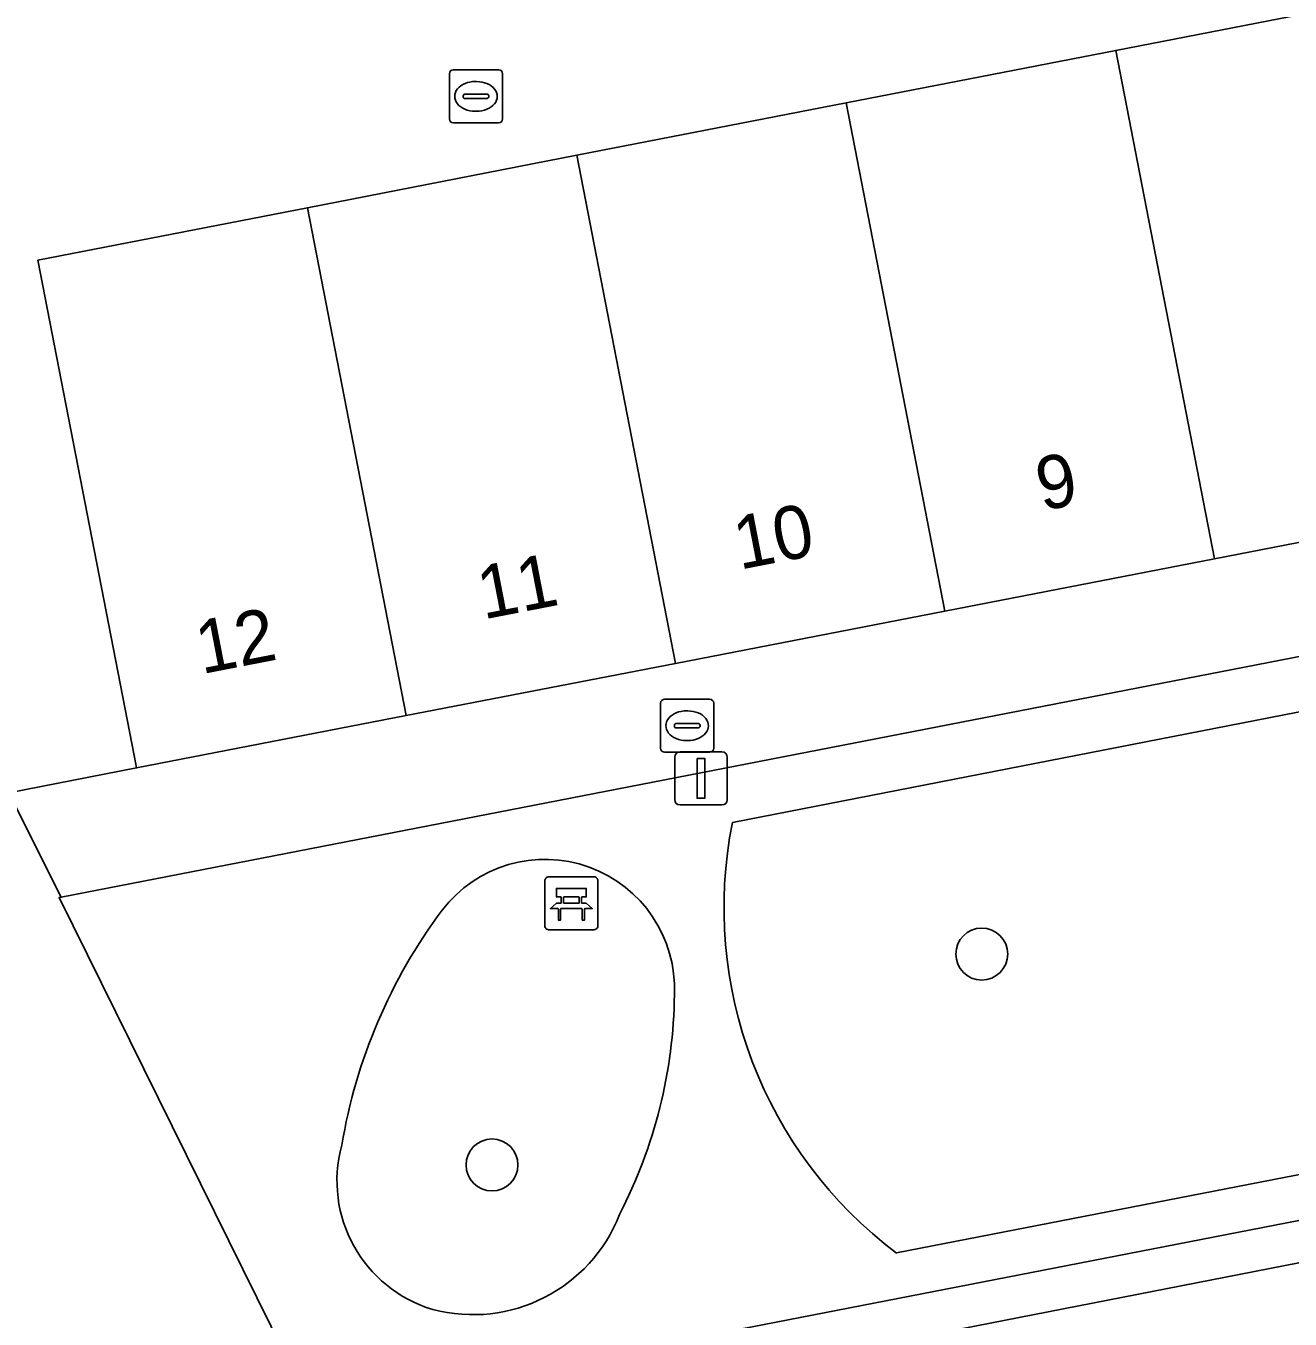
# Model space of a CAD drawing. Extents: x 162172 to 163187, y 382874 to 383685.
# Drawn here: x 163022.1 to 163045.92, y 383437.03 to 383461.4 of the extents above; entities that cross this region are included whole.
import ezdxf

# ---------------------------------------------------------------- set-up
doc = ezdxf.new("R2010")
doc.units = 0
for name, color, linetype in [('IMGEO_Bank', 7, 'Continuous'), ('IMGEO_Boom', 7, 'Continuous'), ('IMGEO_Brandkraan', 7, 'Continuous'), ('IMGEO_Erf', 7, 'Continuous'), ('IMGEO_Groenvoorziening', 7, 'Continuous'), ('IMGEO_Kolk', 7, 'Continuous'), ('IMGEO_Lichtmast', 7, 'Continuous'), ('IMGEO_Pand', 7, 'Continuous'), ('IMGEO_Pand_nummerreeks', 7, 'Continuous'), ('IMGEO_Rijbaan_lokaal_open', 7, 'Continuous'), ('IMGEO_Voetpad_open', 7, 'Continuous')]:
    doc.layers.add(name, color=color, linetype=linetype)

msp = doc.modelspace()

# ---------------------------------------------------------------- linework, layer by layer
at = {"layer": 'IMGEO_Bank'}
for p, q in [((163031.881, 383444.439), (163031.881, 383445.28)), ((163031.881, 383445.28), (163031.881, 383444.439)), ((163031.956, 383445.364), (163032.797, 383445.364)), ((163032.797, 383445.364), (163031.956, 383445.364)), ((163032.881, 383445.289), (163032.881, 383444.448)), ((163032.881, 383444.448), (163032.881, 383445.289)), ((163032.19, 383444.87), (163032.19, 383444.976)), ((163032.234, 383444.976), (163032.234, 383444.87)), ((163032.522, 383444.982), (163032.24, 383444.982)), ((163032.24, 383444.864), (163032.522, 383444.864)), ((163032.528, 383444.87), (163032.528, 383444.976)), ((163032.572, 383444.976), (163032.572, 383444.87)), ((163032.578, 383444.762), (163032.185, 383444.762)), ((163032.806, 383444.364), (163031.965, 383444.364)), ((163031.965, 383444.364), (163032.806, 383444.364))]:
    msp.add_line(p, q, dxfattribs=at)
for points in [[(163032.184, 383444.982), (163032.098, 383444.982), (163032.098, 383445.143), (163032.661, 383445.143), (163032.661, 383444.982), (163032.578, 383444.982)], [(163032.128, 383444.762), (163031.986, 383444.762), (163032.098, 383444.864), (163032.184, 383444.864)], [(163032.578, 383444.864), (163032.661, 383444.864), (163032.773, 383444.762), (163032.634, 383444.762)], [(163032.178, 383444.755), (163032.178, 383444.548), (163032.135, 383444.548), (163032.135, 383444.755)], [(163032.628, 383444.755), (163032.628, 383444.548), (163032.584, 383444.548), (163032.584, 383444.755)]]:
    msp.add_lwpolyline(points, dxfattribs=at)
for centre, radius, start, end in [((163031.959, 383445.286), 0.0779, 92.4484, 184.2845), ((163031.959, 383445.286), 0.0779, 92.4484, 184.2845), ((163032.803, 383445.286), 0.0779, 2.4484, 94.2845), ((163032.803, 383445.286), 0.0779, 2.4484, 94.2845), ((163032.183, 383444.975), 0.00671, 2.8957, 87.1043), ((163032.183, 383444.871), 0.00671, 272.8957, 357.1043), ((163032.24, 383444.975), 0.00671, 92.8957, 177.1043), ((163032.24, 383444.871), 0.00671, 182.8957, 267.1043), ((163032.522, 383444.975), 0.00671, 2.8957, 87.1043), ((163032.522, 383444.871), 0.00671, 272.8957, 357.1043), ((163032.579, 383444.975), 0.00671, 92.8957, 177.1043), ((163032.579, 383444.871), 0.00671, 182.8957, 267.1043), ((163032.128, 383444.755), 0.00671, 2.8957, 87.1043), ((163032.185, 383444.755), 0.00671, 92.8957, 177.1043), ((163032.577, 383444.755), 0.00671, 2.8957, 87.1043), ((163032.634, 383444.755), 0.00671, 92.8957, 177.1043), ((163031.959, 383444.442), 0.0779, 182.4484, 274.2845), ((163031.959, 383444.442), 0.0779, 182.4484, 274.2845), ((163032.803, 383444.442), 0.0779, 272.4484, 4.2845), ((163032.803, 383444.442), 0.0779, 272.4484, 4.2845)]:
    msp.add_arc(centre, radius, start, end, dxfattribs=at)
at = {"layer": 'IMGEO_Boom'}
for centre in [(163040.114, 383443.906), (163030.885, 383439.933)]:
    msp.add_circle(centre, 0.489, dxfattribs=at)
at = {"layer": 'IMGEO_Brandkraan'}
for p, q in [((163034.137, 383448.709), (163034.989, 383448.709)), ((163034.062, 383447.783), (163034.062, 383448.635)), ((163034.55, 383448.489), (163034.575, 383448.489)), ((163035.063, 383448.635), (163035.063, 383447.783)), ((163034.321, 383448.203), (163034.321, 383448.215)), ((163034.364, 383448.252), (163034.762, 383448.252)), ((163034.805, 383448.215), (163034.805, 383448.203)), ((163034.759, 383448.166), (163034.361, 383448.166)), ((163034.573, 383447.929), (163034.548, 383447.929)), ((163034.989, 383447.709), (163034.137, 383447.709))]:
    msp.add_line(p, q, dxfattribs=at)
for points in [[(163034.137, 383448.709), (163034.989, 383448.709)], [(163034.062, 383447.783), (163034.062, 383448.635)], [(163035.063, 383448.635), (163035.063, 383447.783)], [(163034.989, 383447.709), (163034.137, 383447.709)]]:
    msp.add_lwpolyline(points, dxfattribs=at)
for centre, radius, start, end in [((163034.139, 383448.633), 0.0765, 91.552, 178.448), ((163034.139, 383448.633), 0.0765, 91.552, 178.448), ((163034.987, 383448.633), 0.0765, 1.552, 88.448), ((163034.987, 383448.633), 0.0765, 1.552, 88.448), ((163034.361, 383448.212), 0.0403, 85.8775, 175.7526), ((163034.358, 383448.202), 0.0366, 178.938, 274.7102), ((163034.762, 383448.209), 0.043, 264.8664, 352.4533), ((163034.766, 383448.214), 0.0386, 1.7309, 96.639), ((163034.139, 383447.785), 0.0765, 181.552, 268.448), ((163034.139, 383447.785), 0.0765, 181.552, 268.448), ((163034.987, 383447.785), 0.0765, 271.552, 358.448), ((163034.987, 383447.785), 0.0765, 271.552, 358.448)]:
    msp.add_arc(centre, radius, start, end, dxfattribs=at)
for centre, major_axis, ratio, start_param, end_param in [((163034.549, 383448.209), (-0.387, 0.002), 0.722429, 4.712389, 7.853982), ((163034.574, 383448.209), (-0.39, 0.002), 0.717154, 1.570796, 4.712389)]:
    msp.add_ellipse(centre, major_axis=major_axis, ratio=ratio, start_param=start_param, end_param=end_param, dxfattribs=at)
at = {"layer": 'IMGEO_Erf'}
msp.add_lwpolyline([(162996.365, 383498.395), (163009.334, 383472.03), (163015.478, 383459.529), (163021.781, 383446.945), (163024.187, 383447.413), (163024.148, 383447.616), (163022.328, 383456.982), (163027.407, 383457.97), (163032.484, 383458.958), (163037.561, 383459.946), (163042.638, 383460.934), (163047.716, 383461.922)], dxfattribs=at)
at = {"layer": 'IMGEO_Groenvoorziening'}
for points in [[(163055.144, 383450.234), (163035.415, 383446.387)], [(163038.507, 383438.274), (163054.924, 383441.467)]]:
    msp.add_lwpolyline(points, dxfattribs=at)
for centre, radius, start, end in [((163043.405, 383444.786), 8.149, 168.6719, 233.0534), ((163031.884, 383443.25), 2.441, 357.5337, 142.6472), ((163038.104, 383438.631), 10.188, 143.2183, 170.5533), ((163025.101, 383443.248), 9.222, 332.5869, 359.3602), ((163030.494, 383439.634), 2.53, 164.6755, 253.3267), ((163030.526, 383440.076), 2.964, 255.1836, 338.751)]:
    msp.add_arc(centre, radius, start, end, dxfattribs=at)
at = {"layer": 'IMGEO_Kolk'}
for p, q in [((163030.082, 383459.641), (163030.082, 383460.493)), ((163030.157, 383460.567), (163031.009, 383460.567)), ((163031.083, 383460.493), (163031.083, 383459.641)), ((163030.57, 383460.347), (163030.595, 383460.347)), ((163030.341, 383460.061), (163030.341, 383460.073)), ((163030.779, 383460.024), (163030.381, 383460.024)), ((163030.384, 383460.11), (163030.782, 383460.11)), ((163030.825, 383460.073), (163030.825, 383460.061)), ((163030.593, 383459.787), (163030.568, 383459.787)), ((163031.009, 383459.567), (163030.157, 383459.567))]:
    msp.add_line(p, q, dxfattribs=at)
for points in [[(163030.082, 383459.641), (163030.082, 383460.493)], [(163030.157, 383460.567), (163031.009, 383460.567)], [(163031.083, 383460.493), (163031.083, 383459.641)], [(163031.009, 383459.567), (163030.157, 383459.567)]]:
    msp.add_lwpolyline(points, dxfattribs=at)
for centre, radius, start, end in [((163030.159, 383460.491), 0.0765, 91.552, 178.448), ((163030.159, 383460.491), 0.0765, 91.552, 178.448), ((163031.007, 383460.491), 0.0765, 1.552, 88.448), ((163031.007, 383460.491), 0.0765, 1.552, 88.448), ((163030.381, 383460.07), 0.0403, 85.8775, 175.7526), ((163030.378, 383460.06), 0.0366, 178.938, 274.7102), ((163030.782, 383460.067), 0.043, 264.8664, 352.4533), ((163030.786, 383460.072), 0.0386, 1.7309, 96.639), ((163030.159, 383459.643), 0.0765, 181.552, 268.448), ((163030.159, 383459.643), 0.0765, 181.552, 268.448), ((163031.007, 383459.643), 0.0765, 271.552, 358.448), ((163031.007, 383459.643), 0.0765, 271.552, 358.448)]:
    msp.add_arc(centre, radius, start, end, dxfattribs=at)
for centre, major_axis, ratio, start_param, end_param in [((163030.569, 383460.067), (-0.387, 0.002), 0.722429, 4.712389, 7.853982), ((163030.594, 383460.067), (-0.39, 0.002), 0.717154, 1.570796, 4.712389)]:
    msp.add_ellipse(centre, major_axis=major_axis, ratio=ratio, start_param=start_param, end_param=end_param, dxfattribs=at)
at = {"layer": 'IMGEO_Lichtmast'}
for p, q in [((163034.428, 383447.716), (163035.218, 383447.716)), ((163035.218, 383447.716), (163034.428, 383447.716)), ((163034.328, 383446.816), (163034.328, 383447.616)), ((163034.328, 383447.616), (163034.328, 383446.816)), ((163035.318, 383447.616), (163035.318, 383446.816)), ((163035.318, 383446.816), (163035.318, 383447.616)), ((163035.218, 383446.716), (163034.428, 383446.716)), ((163034.428, 383446.716), (163035.218, 383446.716))]:
    msp.add_line(p, q, dxfattribs=at)
msp.add_lwpolyline([(163034.748, 383447.591), (163034.898, 383447.591), (163034.898, 383446.841), (163034.748, 383446.841), (163034.748, 383447.591)], dxfattribs=at)
for centre, start, end in [((163034.428, 383447.616), 90, 180), ((163034.428, 383447.616), 90, 180), ((163035.218, 383447.616), 0, 90), ((163035.218, 383447.616), 360, 90), ((163034.428, 383446.816), 180, 270), ((163034.428, 383446.816), 180, 270), ((163035.218, 383446.816), 270, 0), ((163035.218, 383446.816), 270, 0)]:
    msp.add_arc(centre, 0.1, start, end, dxfattribs=at)
at = {"layer": 'IMGEO_Pand'}
for points in [[(163047.716, 383461.922), (163042.638, 383460.934), (163044.498, 383451.356), (163049.576, 383452.342)], [(163042.638, 383460.934), (163037.561, 383459.946), (163039.42, 383450.37), (163044.498, 383451.356)], [(163037.561, 383459.946), (163032.484, 383458.958), (163034.342, 383449.384), (163039.42, 383450.37)], [(163032.484, 383458.958), (163027.407, 383457.97), (163029.265, 383448.399), (163034.342, 383449.384)], [(163027.407, 383457.97), (163022.328, 383456.982), (163024.148, 383447.616), (163024.187, 383447.413), (163029.265, 383448.399)]]:
    msp.add_lwpolyline(points, close=True, dxfattribs=at)
at = {"layer": 'IMGEO_Rijbaan_lokaal_open'}
msp.add_lwpolyline([(163065.503, 383438.299), (163064.986, 383441.78), (163028.318, 383434.615), (163028.981, 383431.213), (163029.157, 383431.247)], close=True, dxfattribs=at)
at = {"layer": 'IMGEO_Voetpad_open'}
for points in [[(163027.266, 383434.469), (163027.815, 383434.545), (163027.52, 383435.273), (163022.726, 383444.971), (163022.765, 383444.979), (163021.781, 383446.945), (163015.478, 383459.529), (163009.334, 383472.03), (162996.365, 383498.395)], [(163070.52, 383458.843), (163069.014, 383460.336), (163063.647, 383455.078), (163060.493, 383454.469), (163059.729, 383454.322), (163059.731, 383454.313), (163054.653, 383453.327), (163049.576, 383452.342), (163044.498, 383451.356), (163039.42, 383450.37), (163034.342, 383449.384), (163029.265, 383448.399), (163024.187, 383447.413), (163021.781, 383446.945), (163022.765, 383444.979), (163064.036, 383453.001), (163066.043, 383442.77), (163027.52, 383435.273), (163027.815, 383434.545), (163028.318, 383434.615), (163064.986, 383441.78), (163065.826, 383441.969)], [(163035.415, 383446.387), (163055.144, 383450.234)], [(163054.924, 383441.467), (163038.507, 383438.274)]]:
    msp.add_lwpolyline(points, dxfattribs=at)
msp.add_lwpolyline([(163064.036, 383453.001), (163022.765, 383444.979), (163022.726, 383444.971), (163027.52, 383435.273), (163066.043, 383442.77)], close=True, dxfattribs=at)
for centre, radius, start, end in [((163043.405, 383444.786), 8.149, 168.6719, 233.0534), ((163031.884, 383443.25), 2.441, 357.5337, 142.6472), ((163038.104, 383438.631), 10.188, 143.2183, 170.5533), ((163025.101, 383443.248), 9.222, 332.5869, 359.3602), ((163030.494, 383439.634), 2.53, 164.6755, 253.3267), ((163030.526, 383440.076), 2.964, 255.1836, 338.751)]:
    msp.add_arc(centre, radius, start, end, dxfattribs=at)

# ---------------------------------------------------------------- texts
at = {"layer": 'IMGEO_Pand_nummerreeks'}
for s, p in [('9', (163041.247, 383452.253)), ('10', (163035.55, 383451.146)), ('11', (163030.721, 383450.209)), ('12', (163025.413, 383449.179))]:
    msp.add_text(s, height=1, rotation=10.9836, dxfattribs=at).set_placement(p)

doc.saveas('drawing.dxf')
